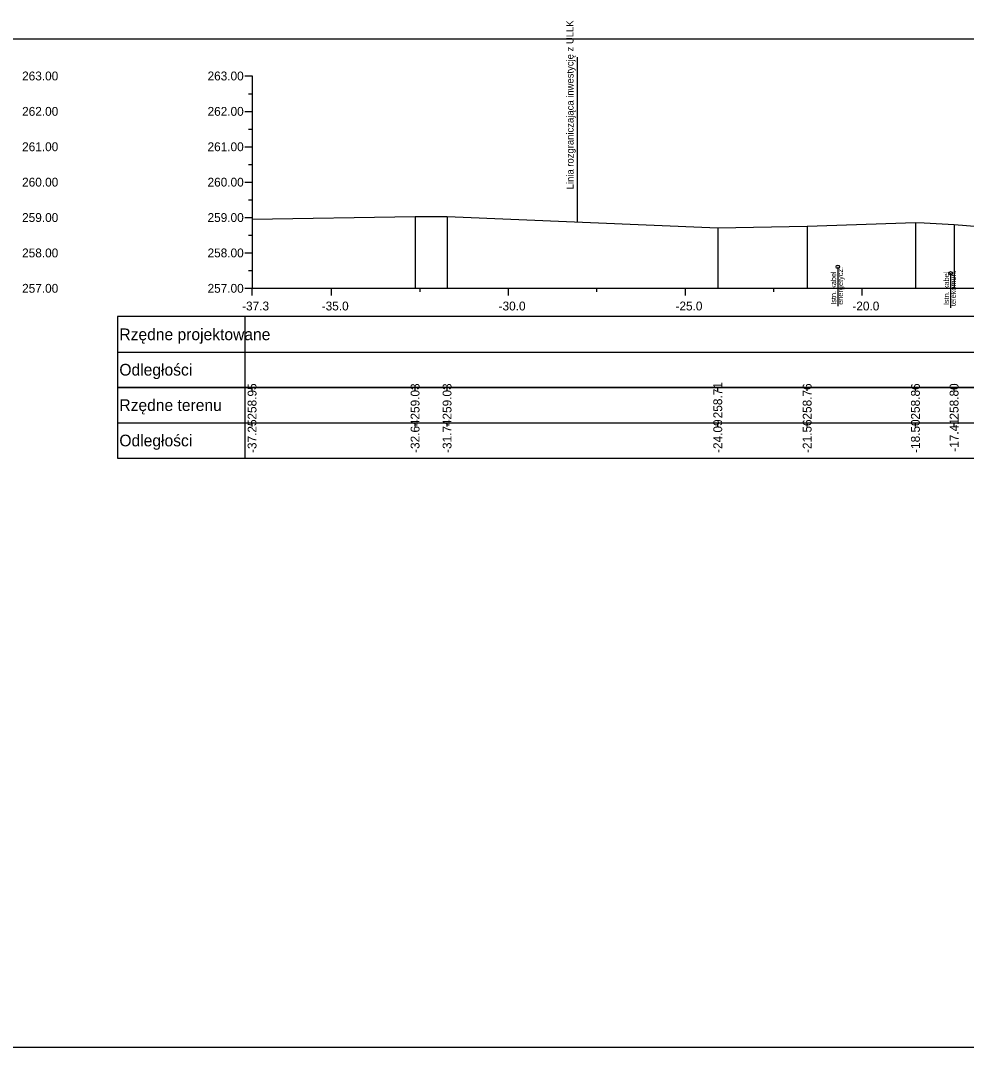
# Model space of a CAD drawing. Extents: x 6516023 to 6560129, y 5513077 to 5529206.
# Drawn here: x 6516993.92 to 6517020.66, y 5514484.66 to 5514513.67 of the extents above; entities that cross this region are included whole.
import ezdxf

# ---------------------------------------------------------------- set-up
doc = ezdxf.new("R2010")
doc.units = 0
for name, color, linetype in [('TOR_PRZEK_P-kable', 7, 'Continuous'), ('TOR_PRZEK_P-tabelka istniejace', 7, 'Continuous'), ('TOR_PRZEK_P-tabelka projektowane', 7, 'Continuous'), ('TOR_PRZEK_P-teren istniejacy', 7, 'Continuous'), ('TOR_PRZEK_P-uklad odniesienia', 7, 'Continuous'), ('TOR_PS_T-granica PKP-projektowana', 7, 'Continuous'), ('TOR_RAMKI-ramka+tabelka 1', 7, 'Continuous')]:
    doc.layers.add(name, color=color, linetype=linetype)

msp = doc.modelspace()

# ---------------------------------------------------------------- linework, layer by layer
at = {"layer": 'TOR_PRZEK_P-kable'}
for p, q in [((6517017.02, 5514506.715), (6517017.02, 5514505.605)), ((6517020.209, 5514506.53), (6517020.209, 5514505.556))]:
    msp.add_line(p, q, dxfattribs=at)
for centre in [(6517017.02, 5514506.715), (6517020.209, 5514506.53)]:
    msp.add_circle(centre, 0.05, dxfattribs=at)
at = {"layer": 'TOR_PRZEK_P-tabelka istniejace'}
for p, q in [((6516996.663, 5514503.306), (6516996.663, 5514501.306)), ((6517000.263, 5514503.306), (6517000.263, 5514501.306)), ((6517000.463, 5514503.206), (6517000.463, 5514503.306)), ((6517005.071, 5514503.206), (6517005.071, 5514503.306)), ((6517005.975, 5514503.206), (6517005.975, 5514503.306)), ((6517013.627, 5514503.206), (6517013.627, 5514503.306)), ((6517016.153, 5514503.206), (6517016.153, 5514503.306)), ((6517019.214, 5514503.206), (6517019.214, 5514503.306)), ((6517020.307, 5514503.206), (6517020.307, 5514503.306)), ((6516996.663, 5514502.306), (6517080.463, 5514502.306)), ((6517000.463, 5514502.206), (6517000.463, 5514502.306)), ((6517005.071, 5514502.206), (6517005.071, 5514502.306)), ((6517005.975, 5514502.206), (6517005.975, 5514502.306)), ((6517013.627, 5514502.206), (6517013.627, 5514502.306)), ((6517016.153, 5514502.206), (6517016.153, 5514502.306)), ((6517019.214, 5514502.206), (6517019.214, 5514502.306)), ((6517020.307, 5514502.206), (6517020.307, 5514502.306))]:
    msp.add_line(p, q, dxfattribs=at)
for points in [[(6517005.071, 5514508.135), (6517005.071, 5514506.306), (6517005.071, 5514506.176), (6517005.071, 5514506.106)], [(6517005.975, 5514508.134), (6517005.975, 5514506.306), (6517005.975, 5514506.176), (6517005.975, 5514506.106)], [(6517000.463, 5514508.059), (6517000.463, 5514506.306), (6517000.463, 5514506.176), (6517000.463, 5514506.106)], [(6517013.627, 5514507.818), (6517013.627, 5514506.306), (6517013.627, 5514506.176), (6517013.627, 5514506.106)], [(6517016.153, 5514507.865), (6517016.153, 5514506.306), (6517016.153, 5514506.176), (6517016.153, 5514506.106)], [(6517019.214, 5514507.967), (6517019.214, 5514506.306), (6517019.214, 5514506.176), (6517019.214, 5514506.106)], [(6517020.307, 5514507.907), (6517020.307, 5514506.306), (6517020.307, 5514506.176), (6517020.307, 5514506.106)]]:
    msp.add_lwpolyline(points, dxfattribs=at)
msp.add_lwpolyline([(6516996.663, 5514503.306), (6516996.663, 5514501.306), (6517080.463, 5514501.306), (6517080.463, 5514503.306)], close=True, dxfattribs=at)
at = {"layer": 'TOR_PRZEK_P-tabelka projektowane'}
for p, q in [((6516996.663, 5514505.306), (6516996.663, 5514503.306)), ((6517000.263, 5514505.306), (6517000.263, 5514503.306)), ((6516996.663, 5514504.306), (6517080.463, 5514504.306))]:
    msp.add_line(p, q, dxfattribs=at)
msp.add_lwpolyline([(6516996.663, 5514505.306), (6516996.663, 5514503.306), (6517080.463, 5514503.306), (6517080.463, 5514505.306)], close=True, dxfattribs=at)
at = {"layer": 'TOR_PRZEK_P-teren istniejacy'}
msp.add_lwpolyline([(6517000.463, 5514508.059), (6517005.071, 5514508.135), (6517005.975, 5514508.134), (6517013.627, 5514507.818), (6517016.153, 5514507.865), (6517019.214, 5514507.967), (6517019.463, 5514507.954), (6517020.307, 5514507.907), (6517021.007, 5514507.857)], dxfattribs=at)
at = {"layer": 'TOR_PRZEK_P-uklad odniesienia'}
for p, q in [((6517000.263, 5514512.106), (6517000.463, 5514512.106)), ((6517000.463, 5514512.106), (6517000.463, 5514506.106)), ((6517000.363, 5514511.606), (6517000.463, 5514511.606)), ((6517000.263, 5514511.106), (6517000.463, 5514511.106)), ((6517000.363, 5514510.606), (6517000.463, 5514510.606)), ((6517000.263, 5514510.106), (6517000.463, 5514510.106)), ((6517000.363, 5514509.606), (6517000.463, 5514509.606)), ((6517000.263, 5514509.106), (6517000.463, 5514509.106)), ((6517000.363, 5514508.606), (6517000.463, 5514508.606)), ((6517000.263, 5514508.106), (6517000.463, 5514508.106)), ((6517000.363, 5514507.606), (6517000.463, 5514507.606)), ((6517000.263, 5514507.106), (6517000.463, 5514507.106)), ((6517000.363, 5514506.606), (6517000.463, 5514506.606)), ((6517000.263, 5514506.106), (6517000.463, 5514506.106)), ((6517000.463, 5514506.106), (6517080.463, 5514506.106)), ((6517000.463, 5514506.006), (6517000.463, 5514506.106)), ((6517000.463, 5514505.906), (6517000.463, 5514506.106)), ((6517002.713, 5514505.906), (6517002.713, 5514506.106)), ((6517005.213, 5514506.006), (6517005.213, 5514506.106)), ((6517007.713, 5514505.906), (6517007.713, 5514506.106)), ((6517010.213, 5514506.006), (6517010.213, 5514506.106)), ((6517012.713, 5514505.906), (6517012.713, 5514506.106)), ((6517015.213, 5514506.006), (6517015.213, 5514506.106)), ((6517017.713, 5514505.906), (6517017.713, 5514506.106)), ((6517020.213, 5514506.006), (6517020.213, 5514506.106))]:
    msp.add_line(p, q, dxfattribs=at)
at = {"layer": 'TOR_PS_T-granica PKP-projektowana'}
msp.add_line((6517009.663, 5514507.982), (6517009.663, 5514512.64), dxfattribs=at)
at = {"layer": 'TOR_RAMKI-ramka+tabelka 1'}
msp.add_lwpolyline([(6516907.013, 5514513.156), (6517154.513, 5514513.156), (6517154.513, 5514484.656), (6516907.013, 5514484.656)], close=True, dxfattribs=at)

# ---------------------------------------------------------------- texts
at = {"layer": 'TOR_PRZEK_P-kable'}
for s, height, p in [('energetycz.', 0.14999, (6517017.168, 5514505.641)), ('Istn. kabel', 0.14999, (6517016.974, 5514505.641)), ('Istn. kabel', 0.14999, (6517020.164, 5514505.632)), ('telekomun.', 0.15, (6517020.359, 5514505.604))]:
    msp.add_text(s, height=height, rotation=90.0511, dxfattribs=at).set_placement(p)
at = {"layer": 'TOR_PRZEK_P-tabelka istniejace'}
for s, p in [('258.71', (6517013.752, 5514502.433)), ('258.95', (6517000.588, 5514502.397)), ('259.03', (6517005.196, 5514502.398)), ('259.03', (6517006.1, 5514502.398)), ('258.76', (6517016.278, 5514502.398)), ('258.86', (6517019.339, 5514502.398)), ('258.80', (6517020.432, 5514502.398)), ('-37.25', (6517000.588, 5514501.453)), ('-32.64', (6517005.196, 5514501.455)), ('-31.74', (6517006.1, 5514501.455)), ('-24.09', (6517013.752, 5514501.455)), ('-21.56', (6517016.278, 5514501.454)), ('-18.50', (6517019.339, 5514501.455)), ('-17.41', (6517020.432, 5514501.489))]:
    msp.add_text(s, height=0.25, rotation=90, dxfattribs=at).set_placement(p)
for s, p in [('Rzędne terenu', (6516996.713, 5514502.641)), ('Odległości', (6516996.713, 5514501.641))]:
    msp.add_text(s, height=0.33, dxfattribs=at).set_placement(p)
at = {"layer": 'TOR_PRZEK_P-tabelka projektowane'}
for s, p in [('Rzędne projektowane', (6516996.713, 5514504.641)), ('Odległości', (6516996.713, 5514503.641))]:
    msp.add_text(s, height=0.33, dxfattribs=at).set_placement(p)
at = {"layer": 'TOR_PRZEK_P-uklad odniesienia'}
for s, height, p in [('263.00', 0.25, (6516993.963, 5514511.981)), ('263.00', 0.25, (6516999.205, 5514511.981)), ('262.00', 0.25, (6516993.963, 5514510.981)), ('262.00', 0.25, (6516999.205, 5514510.981)), ('261.00', 0.25, (6516993.963, 5514509.981)), ('261.00', 0.25, (6516999.205, 5514509.981)), ('260.00', 0.25, (6516993.963, 5514508.981)), ('260.00', 0.25, (6516999.205, 5514508.981)), ('259.00', 0.25, (6516993.963, 5514507.981)), ('259.00', 0.25, (6516999.205, 5514507.981)), ('258.00', 0.25, (6516993.963, 5514506.981)), ('258.00', 0.25, (6516999.205, 5514506.981)), ('257.00', 0.25, (6516993.963, 5514505.981)), ('257.00', 0.25, (6516999.205, 5514505.981)), ('-', 0.0001, (6517000.463, 5514506.106)), ('-37.3', 0.25, (6517000.182, 5514505.481)), ('-35.0', 0.25, (6517002.432, 5514505.481)), ('-30.0', 0.25, (6517007.432, 5514505.481)), ('-25.0', 0.25, (6517012.432, 5514505.481)), ('-20.0', 0.25, (6517017.432, 5514505.481))]:
    msp.add_text(s, height=height, dxfattribs=at).set_placement(p)
at = {"layer": 'TOR_PS_T-granica PKP-projektowana'}
msp.add_text('Linia rozgraniczająca inwestycję z ULLK', height=0.2, rotation=90.0511, dxfattribs=at).set_placement((6517009.552, 5514508.904))

doc.saveas('drawing.dxf')
